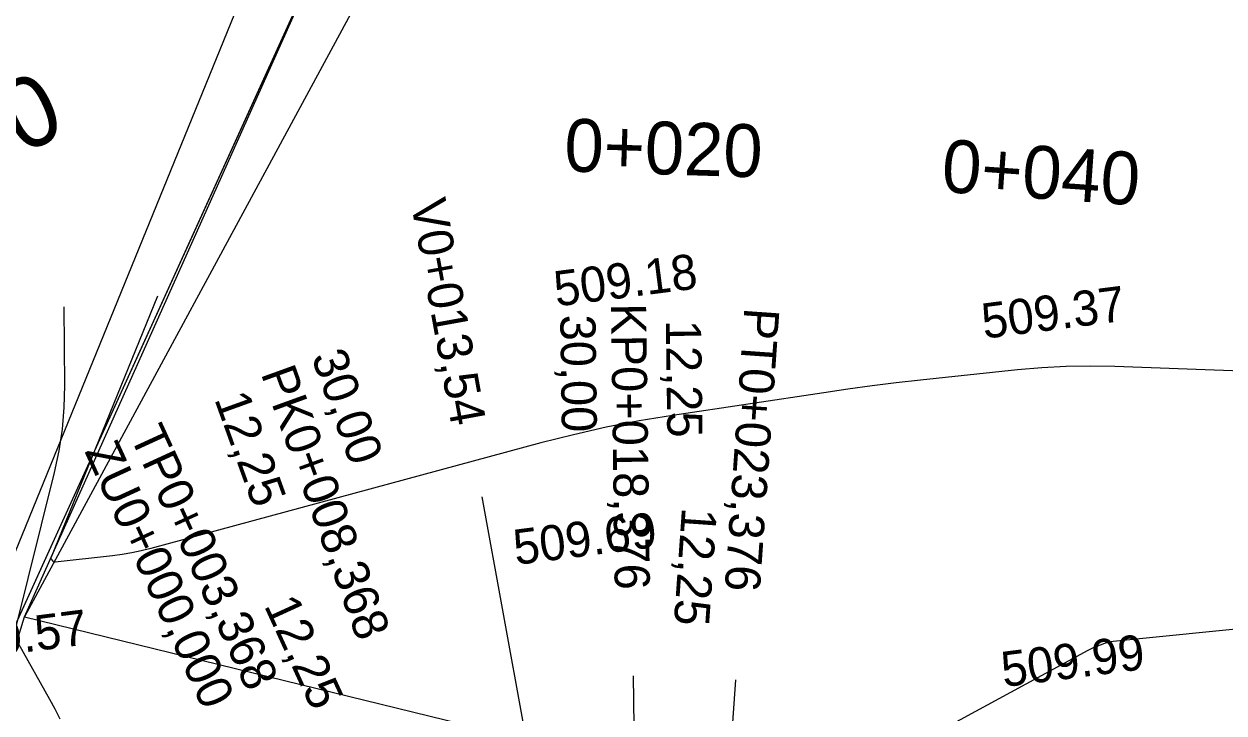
# Model space of a CAD drawing. Extents: x -636600 to -628587, y -1090963 to -1085869.
# Drawn here: x -629810.8 to -629742.6, y -1088221.3 to -1088182.2 of the extents above; entities that cross this region are included whole.
import ezdxf

# ---------------------------------------------------------------- set-up
doc = ezdxf.new("R2010")
doc.units = 0
for name, color, linetype in [('21', 7, 'Continuous'), ('42', 7, 'Continuous'), ('60', 7, 'Continuous'), ('Ex_Major Contours', 7, 'Continuous'), ('Ex_Minor Contours', 7, 'Continuous'), ('HEKTOMETRY100', 7, 'Continuous'), ('HEKTOMETRY20', 7, 'Continuous'), ('HL_BODY', 7, 'Continuous'), ('koty_vše', 7, 'Continuous'), ('PARCELY_NÁVRH_SILNICE_ŽELEZNICE', 7, 'Continuous'), ('POLOMERY', 7, 'Continuous'), ('VRCHOLY', 7, 'Continuous')]:
    doc.layers.add(name, color=color, linetype=linetype)

msp = doc.modelspace()

# ---------------------------------------------------------------- linework, layer by layer
at = {"layer": '21'}
msp.add_line((-629815.829, -1088226.234), (-629792.196, -1088174.341), dxfattribs=at)
at = {"layer": '42'}
for p, q in [((-629788.731, -1088175.096), (-629810.797, -1088215.879)), ((-629810.797, -1088215.879), (-629767.904, -1088226.351))]:
    msp.add_line(p, q, dxfattribs=at)
at = {"layer": '60'}
for p, q in [((-629794.455, -1088170.8), (-629817.576, -1088227.466)), ((-629810.797, -1088215.879), (-629792.367, -1088174.736)), ((-629814.317, -1088227.33), (-629810.797, -1088215.879))]:
    msp.add_line(p, q, dxfattribs=at)
at = {"layer": 'Ex_Major Contours'}
msp.add_lwpolyline([(-629726.086, -1088214.983), (-629748.871, -1088217.268), (-629748.999, -1088217.285), (-629749.126, -1088217.31), (-629749.25, -1088217.344), (-629749.372, -1088217.385), (-629749.857, -1088217.567), (-629749.977, -1088217.615), (-629750.096, -1088217.667), (-629750.212, -1088217.722), (-629750.327, -1088217.782), (-629766.175, -1088226.385)], dxfattribs=at)
at = {"layer": 'Ex_Minor Contours'}
for points in [[(-629724.606, -1088202.524), (-629748.775, -1088201.641), (-629750.162, -1088201.615), (-629751.547, -1088201.638), (-629752.93, -1088201.711), (-629754.312, -1088201.833), (-629759.835, -1088202.422), (-629761.214, -1088202.576), (-629762.592, -1088202.745), (-629763.968, -1088202.929), (-629765.342, -1088203.128), (-629773.949, -1088204.421), (-629775.836, -1088204.732), (-629777.711, -1088205.097), (-629779.576, -1088205.515), (-629781.428, -1088205.988), (-629803.611, -1088211.978), (-629804.151, -1088212.113), (-629804.695, -1088212.228), (-629805.243, -1088212.322), (-629805.795, -1088212.396), (-629809.042, -1088212.767), (-629809.078, -1088212.767), (-629809.11, -1088212.758), (-629809.138, -1088212.74), (-629809.163, -1088212.714), (-629809.252, -1088212.591), (-629809.27, -1088212.56), (-629809.278, -1088212.528), (-629809.278, -1088212.494), (-629809.268, -1088212.459), (-629803.22, -1088197.627)], [(-629808.551, -1088198.243), (-629808.519, -1088202.717), (-629808.549, -1088203.967), (-629808.657, -1088205.208), (-629808.842, -1088206.44), (-629809.105, -1088207.662), (-629811.336, -1088216.675)], [(-629811.138, -1088217.408), (-629809.367, -1088220.551), (-629809.065, -1088221.103), (-629808.778, -1088221.662)]]:
    msp.add_lwpolyline(points, dxfattribs=at)
at = {"layer": 'HL_BODY'}
for points in [[(-629776.025, -1088229.225), (-629776.159, -1088219.226)], [(-629771.031, -1088229.436), (-629770.333, -1088219.46)]]:
    msp.add_lwpolyline(points, dxfattribs=at)
at = {"layer": 'PARCELY_NÁVRH_SILNICE_ŽELEZNICE'}
msp.add_lwpolyline([(-629847.269, -1088242.804), (-629843.475, -1088237.688), (-629836.322, -1088232.938), (-629831.608, -1088225.366), (-629815.829, -1088226.234), (-629792.196, -1088174.341), (-629760.231, -1088092.09), (-629754.467, -1088083.076)], dxfattribs=at)
at = {"layer": 'POLOMERY'}
for points in [[(-629776.025, -1088229.225), (-629776.159, -1088219.226)], [(-629771.031, -1088229.436), (-629770.333, -1088219.46)]]:
    msp.add_lwpolyline(points, dxfattribs=at)
at = {"layer": 'VRCHOLY'}
msp.add_lwpolyline([(-629781.18, -1088228.725), (-629784.765, -1088209.049)], dxfattribs=at)

# ---------------------------------------------------------------- texts
at = {"layer": 'HEKTOMETRY100'}
msp.add_text('0+000', height=4, rotation=24.65786, dxfattribs=at).set_placement((-629821.941, -1088194.621))
at = {"layer": 'HEKTOMETRY20'}
for s, rotation, p in [('0+020', 358.17058, (-629780.126, -1088190.54)), ('0+040', 355.99339, (-629758.698, -1088191.705))]:
    msp.add_text(s, height=3, rotation=rotation, dxfattribs=at).set_placement(p)
at = {"layer": 'HL_BODY'}
for s, rotation, p in [('KP0+018,376', 270.76803, (-629777.443, -1088198.061)), ('PT0+023,376', 265.99339, (-629769.85, -1088198.262)), ('PK0+008,368', 289.88321, (-629797.371, -1088202.03)), ('TP0+003,368', 294.65786, (-629804.84, -1088205.546)), ('ZU0+000,000', 294.65786, (-629807.403, -1088206.455))]:
    msp.add_text(s, height=2, rotation=rotation, dxfattribs=at).set_placement(p)
at = {"layer": 'koty_vše'}
for s, p in [('509.18', (-629780.551, -1088198.233)), ('509.37', (-629756.226, -1088200.069)), ('509.69', (-629782.858, -1088212.926)), ('509.57', (-629815.243, -1088218.466)), ('509.99', (-629755.111, -1088219.869))]:
    msp.add_text(s, height=2, rotation=7.31727, dxfattribs=at).set_placement(p)
at = {"layer": 'POLOMERY'}
for s, rotation, p in [('30,00', 270.76803, (-629780.325, -1088198.702)), ('12,25', 270.76803, (-629774.321, -1088199.002)), ('30,00', 289.88321, (-629794.502, -1088201.084)), ('12,25', 289.88321, (-629800.015, -1088203.483)), ('12,25', 265.99339, (-629773.398, -1088209.627)), ('12,25', 294.65786, (-629797.194, -1088215.224))]:
    msp.add_text(s, height=2, rotation=rotation, dxfattribs=at).set_placement(p)
at = {"layer": 'VRCHOLY'}
msp.add_text('V0+013,54', height=2, rotation=280.32562, dxfattribs=at).set_placement((-629788.833, -1088192.295))

doc.saveas('drawing.dxf')
